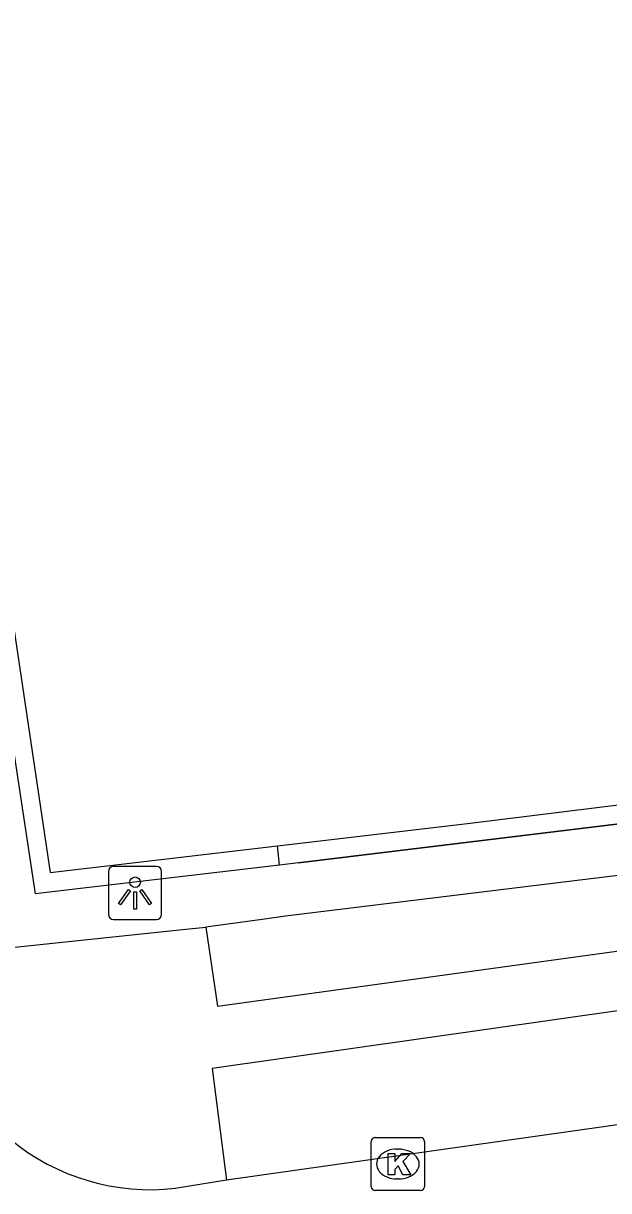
# Model space of a CAD drawing. Extents: x 162157 to 163165, y 378998 to 380775.
# Drawn here: x 162260.35 to 162271.36, y 379944.55 to 379966.5 of the extents above; entities that cross this region are included whole.
import ezdxf

# ---------------------------------------------------------------- set-up
doc = ezdxf.new("R2010")
doc.units = 0
for name, color, linetype in [('IMGEO_Groenvoorziening', 7, 'Continuous'), ('IMGEO_Hek', 7, 'Continuous'), ('IMGEO_Kolk', 7, 'Continuous'), ('IMGEO_Lichtpunt', 7, 'Continuous'), ('IMGEO_Voetpad_open', 7, 'Continuous')]:
    doc.layers.add(name, color=color, linetype=linetype)

msp = doc.modelspace()

# ---------------------------------------------------------------- linework, layer by layer
at = {"layer": 'IMGEO_Groenvoorziening'}
msp.add_lwpolyline([(162263.779, 379949.503), (162264.001, 379948.019), (162287.014, 379951.191)], dxfattribs=at)
at = {"layer": 'IMGEO_Hek'}
for points in [[(162299.799, 380026.388), (162251.414, 380019.509), (162254.489, 379992.255), (162256.479, 379977.198), (162260.572, 379950.131)], [(162265.525, 379950.713), (162293.879, 379954.163), (162299.869, 379954.903)], [(162265.169, 379950.671), (162260.572, 379950.131)], [(162265.525, 379950.713), (162265.169, 379950.671)]]:
    msp.add_lwpolyline(points, dxfattribs=at)
at = {"layer": 'IMGEO_Kolk'}
for p, q in [((162266.967, 379945.552), (162267.819, 379945.552)), ((162266.892, 379944.626), (162266.892, 379945.478)), ((162267.38, 379945.332), (162267.405, 379945.332)), ((162267.893, 379945.478), (162267.893, 379944.626)), ((162267.403, 379944.772), (162267.378, 379944.772)), ((162267.819, 379944.552), (162266.967, 379944.552))]:
    msp.add_line(p, q, dxfattribs=at)
for points in [[(162266.967, 379945.552), (162267.819, 379945.552)], [(162266.892, 379944.626), (162266.892, 379945.478)], [(162267.893, 379945.478), (162267.893, 379944.626)], [(162267.213, 379945.252), (162267.336, 379945.252), (162267.336, 379945.101), (162267.466, 379945.252), (162267.63, 379945.252), (162267.484, 379945.101), (162267.637, 379944.852), (162267.485, 379944.852), (162267.4, 379945.016), (162267.336, 379944.949), (162267.336, 379944.852), (162267.213, 379944.852), (162267.213, 379945.252)], [(162267.819, 379944.552), (162266.967, 379944.552)]]:
    msp.add_lwpolyline(points, dxfattribs=at)
for centre, start, end in [((162266.969, 379945.476), 91.552, 178.448), ((162266.969, 379945.476), 91.552, 178.448), ((162267.817, 379945.476), 1.552, 88.448), ((162267.817, 379945.476), 1.552, 88.448), ((162266.969, 379944.628), 181.552, 268.448), ((162266.969, 379944.628), 181.552, 268.448), ((162267.817, 379944.628), 271.552, 358.448), ((162267.817, 379944.628), 271.552, 358.448)]:
    msp.add_arc(centre, 0.0765, start, end, dxfattribs=at)
for centre, major_axis, ratio, start_param, end_param in [((162267.379, 379945.052), (-0.387, 0.002), 0.722429, 4.712389, 7.853982), ((162267.404, 379945.052), (-0.39, 0.002), 0.717154, 1.570796, 4.712389)]:
    msp.add_ellipse(centre, major_axis=major_axis, ratio=ratio, start_param=start_param, end_param=end_param, dxfattribs=at)
at = {"layer": 'IMGEO_Lichtpunt'}
for p, q in [((162262.853, 379950.648), (162262.045, 379950.648)), ((162262.853, 379950.648), (162262.045, 379950.648)), ((162261.951, 379950.553), (162261.951, 379949.746)), ((162261.951, 379950.553), (162261.951, 379949.746)), ((162262.947, 379949.746), (162262.947, 379950.553)), ((162262.947, 379949.746), (162262.947, 379950.553)), ((162262.045, 379949.652), (162262.853, 379949.652)), ((162262.045, 379949.652), (162262.853, 379949.652))]:
    msp.add_line(p, q, dxfattribs=at)
for points in [[(162262.325, 379950.217), (162262.364, 379950.189), (162262.176, 379949.927), (162262.138, 379949.954), (162262.325, 379950.217)], [(162262.427, 379950.169), (162262.474, 379950.169), (162262.474, 379949.847), (162262.427, 379949.847), (162262.427, 379950.169)], [(162262.537, 379950.189), (162262.575, 379950.216), (162262.762, 379949.954), (162262.723, 379949.926), (162262.537, 379950.189)]]:
    msp.add_lwpolyline(points, dxfattribs=at)
msp.add_circle((162262.45, 379950.351), 0.0994, dxfattribs=at)
for centre, start, end in [((162262.045, 379950.553), 90, 180), ((162262.045, 379950.553), 90, 180), ((162262.853, 379950.553), 0, 90), ((162262.853, 379950.553), 0, 90), ((162262.045, 379949.746), 180, 270), ((162262.045, 379949.746), 180, 270), ((162262.853, 379949.746), 270, 0), ((162262.853, 379949.746), 270, 360)]:
    msp.add_arc(centre, 0.0946, start, end, dxfattribs=at)
at = {"layer": 'IMGEO_Voetpad_open'}
for points in [[(162265.127, 379951.033), (162268.702, 379951.454), (162309.349, 379956.485), (162315.314, 379957.21), (162363.07, 379963.933), (162360.563, 379986.812), (162357.944, 380006.625), (162353.938, 380033.287), (162354.981, 380033.455), (162360.214, 379998.536), (162361.879, 379984.158), (162364.09, 379963.602), (162366.853, 379963.969)], [(162349.058, 380033.031), (162349.117, 380032.327), (162349.144, 380032.005), (162305.723, 380026.788), (162305.807, 380026.052), (162300.19, 380025.287), (162300.099, 380026.045), (162251.746, 380019.19), (162254.825, 379992.624), (162256.791, 379977.831), (162259.012, 379962.882), (162260.856, 379950.531), (162265.127, 379951.033)], [(162299.869, 379954.903), (162293.879, 379954.163), (162265.525, 379950.713), (162265.169, 379950.671), (162265.127, 379951.033)], [(162286.873, 379952.351), (162265.28, 379949.713), (162264.841, 379949.652), (162263.779, 379949.503)], [(162287.014, 379951.191), (162287.14, 379950.152), (162263.902, 379946.846), (162264.168, 379944.746)], [(162260.125, 379949.126), (162263.404, 379949.468), (162263.779, 379949.503)], [(162289.52, 379948.334), (162264.168, 379944.746)], [(162264.168, 379944.746), (162263.207, 379944.595)]]:
    msp.add_lwpolyline(points, dxfattribs=at)
msp.add_arc((162262.742, 379948.72), 4.151, 184.6739, 276.4361, dxfattribs=at)

doc.saveas('drawing.dxf')
